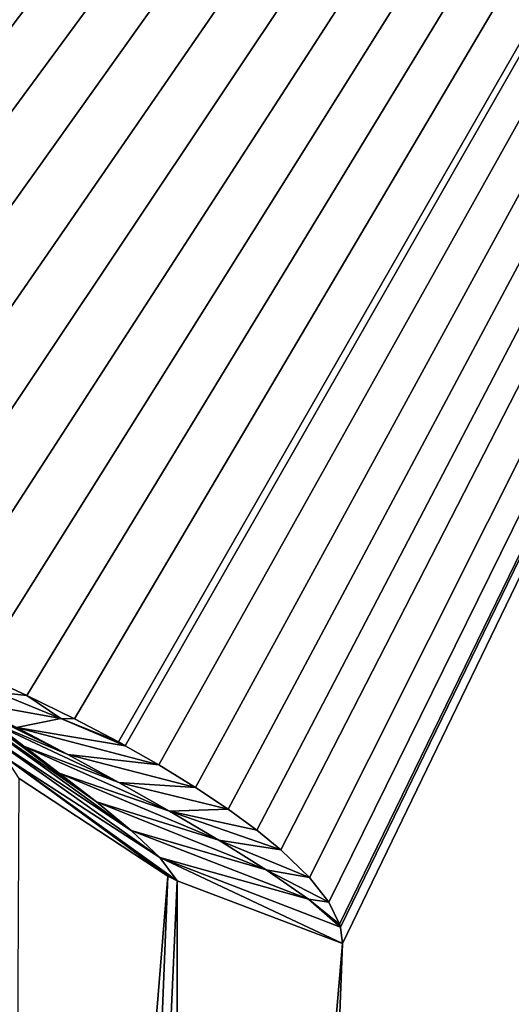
# Model space of a CAD drawing. Header units: millimetres. Extents: x -43.6 to 43.6, y -43.6 to 43.6.
# Tile 429 of 637: x 9.24 to 9.53, y 33.082 to 33.665. Entities that reach past the tile are written whole.
import ezdxf

# ---------------------------------------------------------------- set-up
doc = ezdxf.new("R2010")
doc.units = ezdxf.units.MM
doc.header["$LTSCALE"] = 52.148148
for name, color, linetype in [('150', 7, 'CONTINUOUS'), ('153', 7, 'CONTINUOUS'), ('214', 7, 'CONTINUOUS'), ('231', 7, 'CONTINUOUS'), ('385', 7, 'CONTINUOUS')]:
    doc.layers.add(name, color=color, linetype=linetype)

msp = doc.modelspace()

# ---------------------------------------------------------------- linework, layer by layer
at = {"layer": '150', "linetype": 'Continuous'}
for points in [[(10.50098, 35.33269, 23.93032), (8.75313, 33.4247, 15.37963), (8.2171, 35.93267, 23.93032), (10.50098, 35.33269, 23.93032)], [(8.78182, 33.41735, 15.38026), (8.75313, 33.4247, 15.37963), (10.50098, 35.33269, 23.93032), (8.78182, 33.41735, 15.38026)], [(8.81358, 33.4093, 15.3814), (8.78182, 33.41735, 15.38026), (10.50098, 35.33269, 23.93032), (8.81358, 33.4093, 15.3814)], [(8.84805, 33.40051, 15.38253), (8.81358, 33.4093, 15.3814), (10.50098, 35.33269, 23.93032), (8.84805, 33.40051, 15.38253)], [(8.88553, 33.3907, 15.38305), (8.84805, 33.40051, 15.38253), (10.50098, 35.33269, 23.93032), (8.88553, 33.3907, 15.38305)], [(8.92657, 33.37952, 15.38221), (8.88553, 33.3907, 15.38305), (10.50098, 35.33269, 23.93032), (8.92657, 33.37952, 15.38221)], [(8.97176, 33.36651, 15.37903), (8.92657, 33.37952, 15.38221), (10.50098, 35.33269, 23.93032), (8.97176, 33.36651, 15.37903)], [(9.00446, 33.35656, 15.37499), (8.97176, 33.36651, 15.37903), (10.50098, 35.33269, 23.93032), (9.00446, 33.35656, 15.37499)], [(9.03979, 33.34526, 15.36875), (9.00446, 33.35656, 15.37499), (10.50098, 35.33269, 23.93032), (9.03979, 33.34526, 15.36875)], [(9.07634, 33.33288, 15.36001), (9.03979, 33.34526, 15.36875), (10.50098, 35.33269, 23.93032), (9.07634, 33.33288, 15.36001)], [(9.11359, 33.31951, 15.34856), (9.07634, 33.33288, 15.36001), (10.50098, 35.33269, 23.93032), (9.11359, 33.31951, 15.34856)], [(9.14888, 33.30604, 15.33499), (9.11359, 33.31951, 15.34856), (10.50098, 35.33269, 23.93032), (9.14888, 33.30604, 15.33499)], [(9.18232, 33.29245, 15.31935), (9.14888, 33.30604, 15.33499), (10.50098, 35.33269, 23.93032), (9.18232, 33.29245, 15.31935)], [(9.21403, 33.27875, 15.3017), (9.18232, 33.29245, 15.31935), (10.50098, 35.33269, 23.93032), (9.21403, 33.27875, 15.3017)], [(9.24393, 33.26498, 15.28217), (9.21403, 33.27875, 15.3017), (10.50098, 35.33269, 23.93032), (9.24393, 33.26498, 15.28217)], [(9.27198, 33.25118, 15.2608), (9.24393, 33.26498, 15.28217), (10.50098, 35.33269, 23.93032), (9.27198, 33.25118, 15.2608)], [(9.29801, 33.23747, 15.23784), (9.27198, 33.25118, 15.2608), (10.50098, 35.33269, 23.93032), (9.29801, 33.23747, 15.23784)], [(9.30202, 33.23527, 15.23398), (9.29801, 33.23747, 15.23784), (10.50098, 35.33269, 23.93032), (9.30202, 33.23527, 15.23398)], [(9.32195, 33.22392, 15.21341), (9.30202, 33.23527, 15.23398), (10.50098, 35.33269, 23.93032), (9.32195, 33.22392, 15.21341)], [(9.34364, 33.21063, 15.18775), (9.32195, 33.22392, 15.21341), (10.50098, 35.33269, 23.93032), (9.34364, 33.21063, 15.18775)], [(9.36294, 33.19775, 15.16123), (9.34364, 33.21063, 15.18775), (10.50098, 35.33269, 23.93032), (9.36294, 33.19775, 15.16123)], [(9.37979, 33.18536, 15.134), (9.36294, 33.19775, 15.16123), (10.50098, 35.33269, 23.93032), (9.37979, 33.18536, 15.134)], [(9.39411, 33.17361, 15.10658), (9.37979, 33.18536, 15.134), (10.50098, 35.33269, 23.93032), (9.39411, 33.17361, 15.10658)], [(9.38615, 31.95873, 10.77442), (9.40729, 32.51078, 12.75953), (10.50098, 35.33269, 23.93032), (9.38615, 31.95873, 10.77442)], [(11.47044, 31.2712, 10.77412), (9.38615, 31.95873, 10.77442), (10.50098, 35.33269, 23.93032), (11.47044, 31.2712, 10.77412)], [(9.4109, 33.1573, 15.06542), (9.39411, 33.17361, 15.10658), (10.50098, 35.33269, 23.93032), (9.4109, 33.1573, 15.06542)], [(9.40729, 32.51078, 12.75953), (9.4305, 33.11827, 14.94621), (10.50098, 35.33269, 23.93032), (9.40729, 32.51078, 12.75953)], [(9.42231, 33.14268, 15.02487), (9.4109, 33.1573, 15.06542), (10.50098, 35.33269, 23.93032), (9.42231, 33.14268, 15.02487)], [(9.42871, 33.12973, 14.98522), (9.42231, 33.14268, 15.02487), (10.50098, 35.33269, 23.93032), (9.42871, 33.12973, 14.98522)], [(9.42929, 33.12785, 14.9791), (9.42871, 33.12973, 14.98522), (10.50098, 35.33269, 23.93032), (9.42929, 33.12785, 14.9791)], [(9.4305, 33.11827, 14.94621), (9.42929, 33.12785, 14.9791), (10.50098, 35.33269, 23.93032), (9.4305, 33.11827, 14.94621)]]:
    msp.add_3dface(points, dxfattribs=at)
at = {"layer": '153', "color": 2, "linetype": 'Continuous'}
for points in [[(11.36138, 33.52738, 25.93032), (9.14446, 34.19862, 25.93032), (8.37431, 27.80594, 2.36968), (11.36138, 33.52738, 25.93032)], [(9.38426, 27.48156, 2.36968), (11.36138, 33.52738, 25.93032), (8.37431, 27.80594, 2.36968), (9.38426, 27.48156, 2.36968)], [(10.3817, 27.12055, 2.36968), (11.36138, 33.52738, 25.93032), (9.38426, 27.48156, 2.36968), (10.3817, 27.12055, 2.36968)]]:
    msp.add_3dface(points, dxfattribs=at)
at = {"layer": '214', "color": 2, "linetype": 'Continuous'}
for points in [[(11.4111, 33.616, 26.12162), (9.20842, 34.36632, 26.19683), (9.18806, 34.29035, 26.12162), (11.4111, 33.616, 26.12162)], [(11.43638, 33.69047, 26.19683), (9.20842, 34.36632, 26.19683), (11.4111, 33.616, 26.12162), (11.43638, 33.69047, 26.19683)], [(11.39165, 33.55869, 26.03118), (9.18806, 34.29035, 26.12162), (9.17239, 34.2319, 26.03118), (11.39165, 33.55869, 26.03118)], [(11.4111, 33.616, 26.12162), (9.18806, 34.29035, 26.12162), (11.39165, 33.55869, 26.03118), (11.4111, 33.616, 26.12162)], [(9.14446, 34.19862, 25.93032), (11.36138, 33.52738, 25.93032), (9.17239, 34.2319, 26.03118), (9.14446, 34.19862, 25.93032)], [(11.36138, 33.52738, 25.93032), (11.39165, 33.55869, 26.03118), (9.17239, 34.2319, 26.03118), (11.36138, 33.52738, 25.93032)]]:
    msp.add_3dface(points, dxfattribs=at)
at = {"layer": '231', "linetype": 'Continuous'}
for points in [[(9.23932, 33.21595, 14.92092), (9.32722, 33.15816, 14.93612), (9.23342, 32.00616, 10.67489), (9.23932, 33.21595, 14.92092)], [(9.23342, 32.00616, 10.67489), (9.32722, 33.15816, 14.93612), (9.28039, 31.98639, 10.71266), (9.23342, 32.00616, 10.67489)], [(9.32722, 33.15816, 14.93612), (9.33268, 33.15538, 14.93684), (9.28039, 31.98639, 10.71266), (9.32722, 33.15816, 14.93612)], [(9.28039, 31.98639, 10.71266), (9.33268, 33.15538, 14.93684), (9.33202, 31.96962, 10.74419), (9.28039, 31.98639, 10.71266)], [(9.33268, 33.15538, 14.93684), (9.4305, 33.11827, 14.94621), (9.33202, 31.96962, 10.74419), (9.33268, 33.15538, 14.93684)], [(9.4305, 33.11827, 14.94621), (9.40729, 32.51078, 12.75953), (9.33202, 31.96962, 10.74419), (9.4305, 33.11827, 14.94621)]]:
    msp.add_3dface(points, dxfattribs=at)
at = {"layer": '385', "linetype": 'Continuous'}
for points in [[(9.17317, 33.2877, 15.01157), (9.15607, 33.30208, 15.02796), (9.23996, 33.23574, 15.06281), (9.17317, 33.2877, 15.01157)], [(9.23996, 33.23574, 15.06281), (9.15607, 33.30208, 15.02796), (9.21634, 33.25195, 15.08206), (9.23996, 33.23574, 15.06281)], [(9.18955, 33.27282, 14.99474), (9.17317, 33.2877, 15.01157), (9.26298, 33.21907, 15.04209), (9.18955, 33.27282, 14.99474)], [(9.26298, 33.21907, 15.04209), (9.17317, 33.2877, 15.01157), (9.23996, 33.23574, 15.06281), (9.26298, 33.21907, 15.04209)], [(9.21403, 33.27875, 15.3017), (9.24393, 33.26498, 15.28217), (9.22576, 33.26687, 15.26863), (9.21403, 33.27875, 15.3017)], [(9.20512, 33.25757, 14.97752), (9.18955, 33.27282, 14.99474), (9.28512, 33.2021, 15.01966), (9.20512, 33.25757, 14.97752)], [(9.28512, 33.2021, 15.01966), (9.18955, 33.27282, 14.99474), (9.26298, 33.21907, 15.04209), (9.28512, 33.2021, 15.01966)], [(9.21634, 33.25195, 15.08206), (9.19217, 33.26765, 15.0999), (9.26818, 33.22999, 15.15194), (9.21634, 33.25195, 15.08206)], [(9.26818, 33.22999, 15.15194), (9.19217, 33.26765, 15.0999), (9.23772, 33.246, 15.1706), (9.26818, 33.22999, 15.15194)], [(9.20695, 33.26153, 15.18727), (9.22576, 33.26687, 15.26863), (9.26388, 33.25132, 15.25262), (9.20695, 33.26153, 15.18727)], [(9.22576, 33.26687, 15.26863), (9.24393, 33.26498, 15.28217), (9.26388, 33.25132, 15.25262), (9.22576, 33.26687, 15.26863)], [(9.23772, 33.246, 15.1706), (9.20695, 33.26153, 15.18727), (9.26388, 33.25132, 15.25262), (9.23772, 33.246, 15.1706)], [(9.24393, 33.26498, 15.28217), (9.27198, 33.25118, 15.2608), (9.26388, 33.25132, 15.25262), (9.24393, 33.26498, 15.28217)], [(9.21944, 33.24236, 14.9598), (9.20512, 33.25757, 14.97752), (9.30558, 33.18519, 14.99501), (9.21944, 33.24236, 14.9598)], [(9.30558, 33.18519, 14.99501), (9.20512, 33.25757, 14.97752), (9.28512, 33.2021, 15.01966), (9.30558, 33.18519, 14.99501)], [(9.23996, 33.23574, 15.06281), (9.21634, 33.25195, 15.08206), (9.29833, 33.21352, 15.13113), (9.23996, 33.23574, 15.06281)], [(9.29833, 33.21352, 15.13113), (9.21634, 33.25195, 15.08206), (9.26818, 33.22999, 15.15194), (9.29833, 33.21352, 15.13113)], [(9.30202, 33.23527, 15.23398), (9.23772, 33.246, 15.1706), (9.26388, 33.25132, 15.25262), (9.30202, 33.23527, 15.23398)], [(9.27198, 33.25118, 15.2608), (9.29801, 33.23747, 15.23784), (9.26388, 33.25132, 15.25262), (9.27198, 33.25118, 15.2608)], [(9.29801, 33.23747, 15.23784), (9.30202, 33.23527, 15.23398), (9.26388, 33.25132, 15.25262), (9.29801, 33.23747, 15.23784)], [(9.23144, 33.22807, 14.94114), (9.21944, 33.24236, 14.9598), (9.32243, 33.1692, 14.96749), (9.23144, 33.22807, 14.94114)], [(9.32243, 33.1692, 14.96749), (9.21944, 33.24236, 14.9598), (9.30558, 33.18519, 14.99501), (9.32243, 33.1692, 14.96749)], [(9.30202, 33.23527, 15.23398), (9.32195, 33.22392, 15.21341), (9.23772, 33.246, 15.1706), (9.30202, 33.23527, 15.23398)], [(9.32195, 33.22392, 15.21341), (9.26818, 33.22999, 15.15194), (9.23772, 33.246, 15.1706), (9.32195, 33.22392, 15.21341)], [(9.26298, 33.21907, 15.04209), (9.23996, 33.23574, 15.06281), (9.32811, 33.19662, 15.1079), (9.26298, 33.21907, 15.04209)], [(9.32811, 33.19662, 15.1079), (9.23996, 33.23574, 15.06281), (9.29833, 33.21352, 15.13113), (9.32811, 33.19662, 15.1079)], [(9.33268, 33.15538, 14.93684), (9.32722, 33.15816, 14.93612), (9.23144, 33.22807, 14.94114), (9.33268, 33.15538, 14.93684)], [(9.33268, 33.15538, 14.93684), (9.23144, 33.22807, 14.94114), (9.32243, 33.1692, 14.96749), (9.33268, 33.15538, 14.93684)], [(9.32722, 33.15816, 14.93612), (9.23932, 33.21595, 14.92092), (9.23144, 33.22807, 14.94114), (9.32722, 33.15816, 14.93612)], [(9.32195, 33.22392, 15.21341), (9.34364, 33.21063, 15.18775), (9.26818, 33.22999, 15.15194), (9.32195, 33.22392, 15.21341)], [(9.34364, 33.21063, 15.18775), (9.29833, 33.21352, 15.13113), (9.26818, 33.22999, 15.15194), (9.34364, 33.21063, 15.18775)], [(9.28512, 33.2021, 15.01966), (9.26298, 33.21907, 15.04209), (9.3573, 33.17934, 15.08185), (9.28512, 33.2021, 15.01966)], [(9.3573, 33.17934, 15.08185), (9.26298, 33.21907, 15.04209), (9.32811, 33.19662, 15.1079), (9.3573, 33.17934, 15.08185)], [(9.34364, 33.21063, 15.18775), (9.36294, 33.19775, 15.16123), (9.29833, 33.21352, 15.13113), (9.34364, 33.21063, 15.18775)], [(9.36294, 33.19775, 15.16123), (9.32811, 33.19662, 15.1079), (9.29833, 33.21352, 15.13113), (9.36294, 33.19775, 15.16123)], [(9.30558, 33.18519, 14.99501), (9.28512, 33.2021, 15.01966), (9.38528, 33.16182, 15.05229), (9.30558, 33.18519, 14.99501)], [(9.38528, 33.16182, 15.05229), (9.28512, 33.2021, 15.01966), (9.3573, 33.17934, 15.08185), (9.38528, 33.16182, 15.05229)], [(9.36294, 33.19775, 15.16123), (9.37979, 33.18536, 15.134), (9.32811, 33.19662, 15.1079), (9.36294, 33.19775, 15.16123)], [(9.37979, 33.18536, 15.134), (9.39411, 33.17361, 15.10658), (9.32811, 33.19662, 15.1079), (9.37979, 33.18536, 15.134)], [(9.39411, 33.17361, 15.10658), (9.3573, 33.17934, 15.08185), (9.32811, 33.19662, 15.1079), (9.39411, 33.17361, 15.10658)], [(9.32243, 33.1692, 14.96749), (9.30558, 33.18519, 14.99501), (9.41042, 33.14441, 15.01829), (9.32243, 33.1692, 14.96749)], [(9.41042, 33.14441, 15.01829), (9.30558, 33.18519, 14.99501), (9.38528, 33.16182, 15.05229), (9.41042, 33.14441, 15.01829)], [(9.39411, 33.17361, 15.10658), (9.4109, 33.1573, 15.06542), (9.3573, 33.17934, 15.08185), (9.39411, 33.17361, 15.10658)], [(9.4109, 33.1573, 15.06542), (9.38528, 33.16182, 15.05229), (9.3573, 33.17934, 15.08185), (9.4109, 33.1573, 15.06542)], [(9.42929, 33.12785, 14.9791), (9.4305, 33.11827, 14.94621), (9.32243, 33.1692, 14.96749), (9.42929, 33.12785, 14.9791)], [(9.42929, 33.12785, 14.9791), (9.32243, 33.1692, 14.96749), (9.41042, 33.14441, 15.01829), (9.42929, 33.12785, 14.9791)], [(9.4305, 33.11827, 14.94621), (9.33268, 33.15538, 14.93684), (9.32243, 33.1692, 14.96749), (9.4305, 33.11827, 14.94621)], [(9.4109, 33.1573, 15.06542), (9.42231, 33.14268, 15.02487), (9.38528, 33.16182, 15.05229), (9.4109, 33.1573, 15.06542)], [(9.42231, 33.14268, 15.02487), (9.41042, 33.14441, 15.01829), (9.38528, 33.16182, 15.05229), (9.42231, 33.14268, 15.02487)], [(9.42231, 33.14268, 15.02487), (9.42871, 33.12973, 14.98522), (9.41042, 33.14441, 15.01829), (9.42231, 33.14268, 15.02487)], [(9.42871, 33.12973, 14.98522), (9.42929, 33.12785, 14.9791), (9.41042, 33.14441, 15.01829), (9.42871, 33.12973, 14.98522)]]:
    msp.add_3dface(points, dxfattribs=at)

doc.saveas('drawing.dxf')
